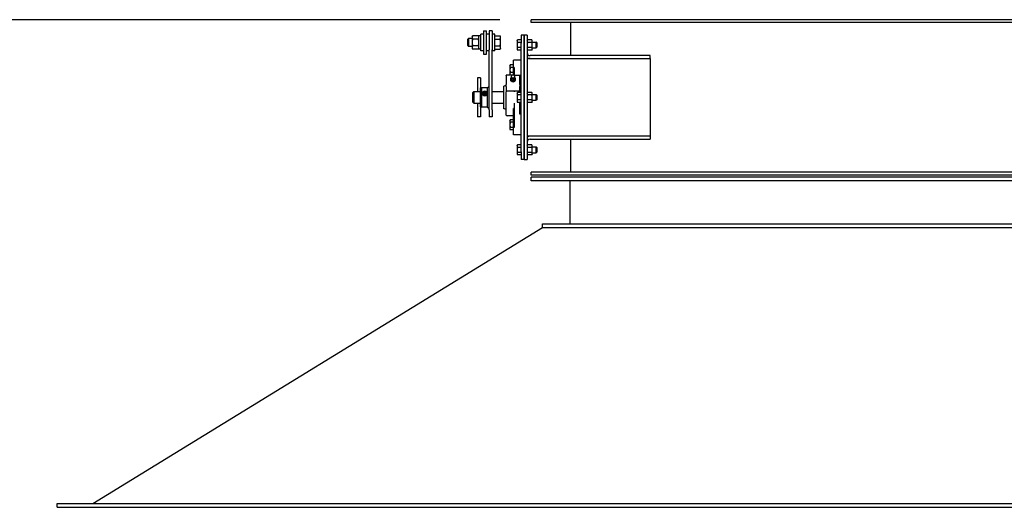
# Model space of a CAD drawing. Header units: inches. Extents: x 5 to 1128, y -85 to 748.
# Tile 300 of 656: x 137 to 201, y 441 to 472. Entities that reach past the tile are written whole.
import ezdxf

# ---------------------------------------------------------------- set-up
doc = ezdxf.new("R2010")
doc.units = ezdxf.units.IN
doc.header["$LTSCALE"] = 32
doc.header["$MEASUREMENT"] = 0
doc.layers.add('Dimension (ANSI)', color=7, linetype='Continuous', lineweight=25)
doc.layers.add('Visible (ANSI)', color=7, linetype='Continuous', lineweight=30)
doc.styles.add('Note Text (ANSI)', font='tahoma.ttf')
doc.dimstyles.new('SB Fraction-16 (ANSI)', dxfattribs={"dimscale": 32, "dimtxt": 0.125, "dimasz": 0.098425, "dimexe": 0.125, "dimexo": 0.0625, "dimgap": 0.031496, "dimtad": 0, "dimtih": 1, "dimtoh": 1, "dimdec": 4, "dimrnd": 1e-08, "dimzin": 0, "dimdsep": 46, "dimlunit": 5, "dimtxsty": 'Note Text (ANSI)', "dimcen": 0.09, "dimdle": 0.393701, "dimclrd": 256, "dimclre": 256, "dimclrt": 256, "dimadec": 0, "dimazin": 3, "dimtfac": 0.96, "dimtofl": 0, "dimtmove": 0, "dimatfit": 3, "dimfxl": 1, "dimfrac": 2, "dimtolj": 1, "dimtzin": 12, "dimlwd": -1, "dimlwe": -1, "dimarcsym": 0})

# ---------------------------------------------------------------- blocks, each defined once
blk = doc.blocks.new('*D16')
at = {"layer": 'Defpoints', "color": 0, "transparency": 16777216}
for p in [(170.307, 471.984), (79.417, 159.272), (130.37, 159.272)]:
    blk.add_point(p, dxfattribs=at)
at = {"layer": 'Dimension (ANSI)', "transparency": 16777216}
for p, q in [((168.307, 471.984), (75.417, 471.984)), ((79.417, 468.834), (79.417, 327.661)), ((79.417, 162.422), (79.417, 320.595)), ((128.37, 159.272), (75.417, 159.272))]:
    blk.add_line(p, q, dxfattribs=at)
for points in [[(78.892, 468.834), (79.942, 468.834), (79.417, 471.984)], [(78.892, 162.422), (79.942, 162.422), (79.417, 159.272)]]:
    blk.add_solid(points, dxfattribs=at)
at = {"layer": 'Dimension (ANSI)', "transparency": 16777216, "insert": (67.214, 326.653), "char_height": 4, "attachment_point": 1, "style": 'Note Text (ANSI)'}
blk.add_mtext('\\A1;312 11/16', dxfattribs=at)

msp = doc.modelspace()

# ---------------------------------------------------------------- linework, layer by layer
at = {"layer": 'Visible (ANSI)'}
for p, q in [((233.80726, 471.98367), (170.30726, 471.98367)), ((170.30726, 471.79617), (170.30726, 471.98367)), ((233.80726, 471.79617), (170.30726, 471.79617)), ((172.86976, 469.67117), (172.86976, 471.79617)), ((167.25526, 471.2692), (167.25526, 469.7692)), ((167.25526, 471.2692), (167.44276, 471.2692)), ((167.44276, 469.7692), (167.44276, 471.2692)), ((167.61976, 471.2692), (167.61976, 470.04456)), ((167.80726, 471.2692), (167.61976, 471.2692)), ((167.80726, 471.2692), (167.80726, 470.04456)), ((166.23426, 470.72201), (166.28003, 470.7692)), ((166.23426, 470.31639), (166.23426, 470.72201)), ((166.28003, 470.7692), (166.28003, 470.2692)), ((166.51526, 470.7692), (166.28003, 470.7692)), ((166.51526, 470.8942), (166.54835, 470.95151)), ((166.51526, 470.8942), (166.51526, 470.84449)), ((166.51526, 470.84449), (166.51526, 470.52027)), ((166.51526, 470.52027), (166.51526, 470.19498)), ((166.91977, 470.95221), (166.54876, 470.95221)), ((166.91977, 470.73677), (166.54876, 470.73677)), ((166.95326, 470.8942), (166.92018, 470.95151)), ((166.95326, 470.0847), (166.95326, 470.9537)), ((167.07826, 470.9537), (166.95326, 470.9537)), ((167.07826, 469.9877), (167.07826, 471.0507)), ((167.25526, 471.0507), (167.07826, 471.0507)), ((167.61976, 471.0507), (167.44276, 471.0507)), ((167.98426, 471.0507), (167.80726, 471.0507)), ((167.98426, 469.9877), (167.98426, 471.0507)), ((167.98426, 470.95221), (168.31477, 470.95221)), ((167.98426, 470.73677), (168.31477, 470.73677)), ((168.34826, 470.8942), (168.31518, 470.95151)), ((168.34826, 470.84449), (168.34826, 470.8942)), ((168.34826, 470.52027), (168.34826, 470.84449)), ((168.34826, 470.19498), (168.34826, 470.52027)), ((169.41426, 470.63967), (169.43936, 470.68314)), ((169.41426, 470.63967), (169.42561, 470.65933)), ((169.41426, 470.63967), (169.41426, 470.60202)), ((169.41426, 470.63967), (169.41426, 470.57654)), ((169.41426, 470.60202), (169.41426, 470.35867)), ((169.41426, 470.57654), (169.41426, 470.31392)), ((169.68226, 470.68314), (169.43936, 470.68314)), ((169.68226, 470.5209), (169.43936, 470.5209)), ((169.86976, 470.98367), (169.68226, 470.98367)), ((169.68226, 470.98367), (169.68226, 470.48367)), ((169.86976, 470.98367), (169.86976, 470.48367)), ((169.86976, 470.48367), (169.86976, 470.98367)), ((170.05726, 470.98367), (169.86976, 470.98367)), ((170.05726, 470.98367), (170.05726, 470.48367)), ((170.05726, 470.64017), (170.08241, 470.68372)), ((170.36112, 470.68372), (170.08241, 470.68372)), ((170.36112, 470.52119), (170.08241, 470.52119)), ((170.38626, 470.64017), (170.36112, 470.68372)), ((170.38626, 470.60246), (170.38626, 470.64017)), ((170.38626, 470.35867), (170.38626, 470.60246)), ((170.38626, 470.54617), (170.6451, 470.54617)), ((170.6451, 470.17117), (170.6451, 470.54617)), ((170.68227, 470.50783), (170.6451, 470.54617)), ((170.68227, 470.50783), (170.68227, 470.20951)), ((166.23426, 470.31639), (166.28003, 470.2692)), ((166.51526, 470.2692), (166.28003, 470.2692)), ((166.51526, 470.19498), (166.51526, 470.1442)), ((166.51526, 470.1442), (166.54835, 470.0869)), ((166.91977, 470.30376), (166.54876, 470.30376)), ((166.91977, 470.08619), (166.54876, 470.08619)), ((166.95326, 470.1442), (166.92018, 470.0869)), ((167.07826, 470.0847), (166.95326, 470.0847)), ((167.25526, 469.9877), (167.07826, 469.9877)), ((167.61976, 469.9877), (167.44276, 469.9877)), ((167.61976, 466.1926), (167.61976, 470.04456)), ((167.80726, 466.1926), (167.80726, 470.04456)), ((167.98426, 469.9877), (167.80726, 469.9877)), ((167.98426, 470.30376), (168.31477, 470.30376)), ((167.98426, 470.08619), (168.31477, 470.08619)), ((168.34826, 470.1442), (168.31518, 470.0869)), ((168.34826, 470.1442), (168.34826, 470.19498)), ((169.41426, 470.35867), (169.41426, 470.11532)), ((169.41426, 470.31392), (169.41426, 470.09605)), ((169.41426, 470.11532), (169.41426, 470.07767)), ((169.41426, 470.09605), (169.41426, 470.07767)), ((169.41426, 470.07767), (169.43936, 470.0342)), ((169.41426, 470.07767), (169.42561, 470.05801)), ((169.68226, 470.19643), (169.43936, 470.19643)), ((169.68226, 470.0342), (169.43936, 470.0342)), ((169.68226, 463.48367), (169.68226, 470.48367)), ((169.86976, 463.48367), (169.86976, 470.48367)), ((169.86976, 470.48367), (169.86976, 463.48367)), ((170.05726, 470.48367), (170.05726, 463.48367)), ((170.05726, 470.07717), (170.08241, 470.03362)), ((170.36112, 470.19615), (170.08241, 470.19615)), ((170.36112, 470.03362), (170.08241, 470.03362)), ((170.38626, 470.07717), (170.36112, 470.03362)), ((170.38626, 470.11488), (170.38626, 470.35867)), ((170.38626, 470.17117), (170.6451, 470.17117)), ((170.38626, 470.07717), (170.38626, 470.11488)), ((170.68227, 470.20951), (170.6451, 470.17117)), ((167.25526, 469.7692), (167.44276, 469.7692)), ((169.18226, 468.94772), (169.18226, 469.38992)), ((169.68226, 469.38992), (169.18226, 469.38992)), ((170.24476, 469.48367), (170.05726, 469.48367)), ((177.98113, 469.67117), (170.24476, 469.67117)), ((170.24476, 469.48367), (177.98113, 469.48367)), ((177.98113, 469.48367), (177.98113, 469.67117)), ((177.98113, 469.48367), (177.98113, 464.48367)), ((168.94788, 469.03054), (168.973, 469.07405)), ((168.94788, 469.03054), (168.94788, 468.99286)), ((168.94788, 468.99286), (168.94788, 468.74929)), ((168.94788, 468.74929), (168.94788, 468.50572)), ((169.15726, 469.07405), (168.973, 469.07405)), ((169.15726, 468.91167), (168.973, 468.91167)), ((169.15726, 469.07405), (169.15726, 468.91167)), ((169.15726, 469.00242), (169.18226, 469.00242)), ((169.15726, 468.91167), (169.15726, 468.58691)), ((169.18226, 468.94772), (169.18226, 468.91363)), ((169.18226, 468.43512), (169.18226, 468.91363)), ((169.18226, 468.91363), (169.23226, 468.91363)), ((169.23226, 468.91363), (169.23226, 468.4167)), ((166.86976, 468.23367), (166.86976, 467.35867)), ((167.05726, 468.23367), (166.86976, 468.23367)), ((167.05726, 468.23367), (167.05726, 467.5936)), ((168.71351, 468.38836), (168.71351, 468.41765)), ((169.07943, 468.41765), (168.71351, 468.41765)), ((168.71351, 468.38836), (168.71351, 467.82268)), ((168.94788, 468.50572), (168.94788, 468.46804)), ((168.94788, 468.46804), (168.973, 468.42453)), ((169.15726, 468.58691), (168.973, 468.58691)), ((169.08919, 468.42453), (168.973, 468.42453)), ((169.01009, 468.05797), (169.01009, 468.12408)), ((169.07151, 468.41016), (169.04213, 468.37786)), ((169.14789, 468.00171), (169.14789, 468.06783)), ((169.15726, 468.58691), (169.15726, 468.43962)), ((169.15726, 468.49617), (169.18226, 468.49617)), ((169.23226, 468.41765), (169.21635, 468.41765)), ((169.22427, 468.41016), (169.25365, 468.37786)), ((169.23226, 468.4167), (169.68226, 468.4167)), ((169.28568, 468.05797), (169.28568, 468.12408)), ((169.58226, 468.41654), (169.58226, 468.38836)), ((169.58226, 468.41654), (169.68226, 468.41654)), ((169.58226, 467.82268), (169.58226, 468.38836)), ((166.55726, 467.29617), (166.61976, 467.35867)), ((166.61976, 467.35867), (166.61976, 466.60867)), ((166.61976, 467.35867), (167.05726, 467.35867)), ((167.05726, 467.5936), (167.11351, 467.60867)), ((167.05726, 466.37374), (167.05726, 467.5936)), ((167.11351, 467.60867), (167.11351, 466.35867)), ((167.49797, 467.60867), (167.11351, 467.60867)), ((167.49797, 467.60867), (167.61976, 467.70554)), ((167.49797, 467.23897), (167.49797, 467.60867)), ((167.80726, 467.35867), (168.55726, 467.35867)), ((168.55726, 466.24942), (168.55726, 467.71792)), ((168.71351, 467.68126), (168.71351, 467.82268)), ((168.71351, 467.68126), (168.71351, 467.35258)), ((168.71351, 465.84617), (168.71351, 467.35258)), ((169.23226, 467.39174), (168.76351, 467.39174)), ((169.58226, 467.39235), (169.23226, 467.39235)), ((169.23226, 467.39235), (169.23226, 467.35148)), ((169.68226, 467.92104), (169.58226, 467.92104)), ((169.58226, 467.82268), (169.58226, 467.68126)), ((169.58226, 467.39235), (169.58226, 467.68126)), ((169.58226, 467.35148), (169.58226, 467.39235)), ((169.58226, 467.35867), (169.68226, 467.35867)), ((169.58226, 467.35148), (169.58226, 467.30814)), ((166.55726, 466.67117), (166.55726, 467.29617)), ((167.28439, 467.2675), (167.33851, 467.29602)), ((167.28439, 467.21045), (167.28439, 467.2675)), ((167.33851, 467.26411), (167.28439, 467.23559)), ((167.33851, 467.18193), (167.28439, 467.21045)), ((167.33851, 467.29602), (167.33851, 467.26411)), ((167.33851, 467.29602), (167.39264, 467.2675)), ((167.39264, 467.23559), (167.33851, 467.26411)), ((167.39264, 467.21045), (167.33851, 467.18193)), ((167.39264, 467.2675), (167.39264, 467.21045)), ((167.49797, 466.35867), (167.49797, 467.23897)), ((169.41426, 467.26467), (169.43936, 467.30814)), ((169.41426, 467.26467), (169.41426, 467.22702)), ((169.41426, 467.22702), (169.41426, 466.98367)), ((169.41426, 466.98367), (169.41426, 466.74032)), ((169.41426, 466.74032), (169.41426, 466.70267)), ((169.41426, 466.70267), (169.43936, 466.6592)), ((169.68226, 467.30814), (169.43936, 467.30814)), ((169.68226, 467.1459), (169.43936, 467.1459)), ((169.68226, 466.82143), (169.43936, 466.82143)), ((170.05726, 467.26517), (170.08241, 467.30872)), ((170.05726, 466.70217), (170.08241, 466.65862)), ((170.36112, 467.30872), (170.08241, 467.30872)), ((170.36112, 467.14619), (170.08241, 467.14619)), ((170.36112, 466.82115), (170.08241, 466.82115)), ((170.38626, 467.26517), (170.36112, 467.30872)), ((170.38626, 466.70217), (170.36112, 466.65862)), ((170.38626, 467.22746), (170.38626, 467.26517)), ((170.38626, 466.98367), (170.38626, 467.22746)), ((170.38626, 467.17117), (170.6451, 467.17117)), ((170.38626, 466.73988), (170.38626, 466.98367)), ((170.38626, 466.79617), (170.6451, 466.79617)), ((170.38626, 466.70217), (170.38626, 466.73988)), ((170.6451, 466.79617), (170.6451, 467.17117)), ((170.68227, 467.13283), (170.6451, 467.17117)), ((170.68227, 466.83451), (170.6451, 466.79617)), ((170.68227, 467.13283), (170.68227, 466.83451)), ((166.55726, 466.67117), (166.61976, 466.60867)), ((166.61976, 466.60867), (167.05726, 466.60867)), ((166.86976, 466.60867), (166.86976, 465.73367)), ((167.05726, 466.37374), (167.05726, 465.73367)), ((167.05726, 466.37374), (167.11351, 466.35867)), ((167.49797, 466.35867), (167.11351, 466.35867)), ((167.49797, 466.35867), (167.61976, 466.2618)), ((167.61976, 466.1926), (167.61976, 465.73367)), ((167.80726, 466.60867), (168.55726, 466.60867)), ((167.80726, 466.1926), (167.80726, 465.73367)), ((169.23226, 466.26388), (169.18226, 466.26388)), ((169.18226, 465.05371), (169.18226, 466.26388)), ((169.23226, 466.61586), (169.23226, 465.05371)), ((169.68226, 466.6592), (169.43936, 466.6592)), ((169.58226, 466.6592), (169.58226, 466.61586)), ((169.58226, 465.8979), (169.58226, 466.61586)), ((169.58226, 466.60867), (169.68226, 466.60867)), ((170.36112, 466.65862), (170.08241, 466.65862)), ((167.05726, 465.73367), (166.86976, 465.73367)), ((167.80726, 465.73367), (167.61976, 465.73367)), ((169.18226, 465.79617), (168.76351, 465.79617)), ((168.94788, 465.49929), (168.973, 465.5428)), ((168.94788, 465.49929), (168.94788, 465.46161)), ((168.94788, 465.46161), (168.94788, 465.21804)), ((169.15726, 465.5428), (168.973, 465.5428)), ((169.15726, 465.5428), (169.15726, 465.38042)), ((169.15726, 465.47117), (169.18226, 465.47117)), ((169.68226, 466.0463), (169.58226, 466.0463)), ((169.68226, 465.8979), (169.58226, 465.8979)), ((168.94788, 465.21804), (168.94788, 464.97447)), ((168.94788, 464.97447), (168.94788, 464.93679)), ((168.94788, 464.93679), (168.973, 464.89328)), ((169.15726, 465.38042), (168.973, 465.38042)), ((169.15726, 465.05566), (168.973, 465.05566)), ((169.15726, 464.89328), (168.973, 464.89328)), ((169.15726, 465.38042), (169.15726, 465.05566)), ((169.15726, 465.05566), (169.15726, 464.89328)), ((169.15726, 464.96492), (169.18226, 464.96492)), ((169.23226, 465.05371), (169.18226, 465.05371)), ((169.18226, 465.05371), (169.18226, 465.01962)), ((169.18226, 464.57742), (169.18226, 465.01962)), ((169.68226, 464.57742), (169.18226, 464.57742)), ((170.24476, 464.48367), (170.05726, 464.48367)), ((177.98113, 464.48367), (170.24476, 464.48367)), ((170.24476, 464.29617), (177.98113, 464.29617)), ((172.86976, 462.17117), (172.86976, 464.29617)), ((177.98113, 464.48367), (177.98113, 464.29617)), ((169.41426, 463.88967), (169.43936, 463.93314)), ((169.41426, 463.88967), (169.42135, 463.90196)), ((169.41426, 463.88967), (169.41426, 463.85202)), ((169.41426, 463.88967), (169.41426, 463.8779)), ((169.41426, 463.8779), (169.41426, 463.67359)), ((169.41426, 463.85202), (169.41426, 463.60867)), ((169.41426, 463.67359), (169.41426, 463.40436)), ((169.41426, 463.60867), (169.41426, 463.36532)), ((169.68226, 463.93314), (169.43936, 463.93314)), ((169.68226, 463.7709), (169.43936, 463.7709)), ((170.05726, 463.89017), (170.08241, 463.93372)), ((170.36112, 463.93372), (170.08241, 463.93372)), ((170.36112, 463.77119), (170.08241, 463.77119)), ((170.38626, 463.89017), (170.36112, 463.93372)), ((170.38626, 463.85246), (170.38626, 463.89017)), ((170.38626, 463.60867), (170.38626, 463.85246)), ((170.38626, 463.79617), (170.6451, 463.79617)), ((170.38626, 463.36488), (170.38626, 463.60867)), ((170.6451, 463.42117), (170.6451, 463.79617)), ((170.68227, 463.75783), (170.6451, 463.79617)), ((170.68227, 463.75783), (170.68227, 463.45951)), ((169.41426, 463.40436), (169.41426, 463.32767)), ((169.41426, 463.36532), (169.41426, 463.32767)), ((169.41426, 463.32767), (169.43936, 463.2842)), ((169.41426, 463.32767), (169.42135, 463.31538)), ((169.68226, 463.44643), (169.43936, 463.44643)), ((169.68226, 463.2842), (169.43936, 463.2842)), ((169.68226, 463.48367), (169.68226, 462.98367)), ((169.86976, 462.98367), (169.68226, 462.98367)), ((169.86976, 463.48367), (169.86976, 462.98367)), ((169.86976, 462.98367), (169.86976, 463.48367)), ((169.86976, 462.98367), (170.05726, 462.98367)), ((170.05726, 463.48367), (170.05726, 462.98367)), ((170.05726, 463.32717), (170.08241, 463.28362)), ((170.36112, 463.44615), (170.08241, 463.44615)), ((170.36112, 463.28362), (170.08241, 463.28362)), ((170.38626, 463.32717), (170.36112, 463.28362)), ((170.38626, 463.42117), (170.6451, 463.42117)), ((170.38626, 463.32717), (170.38626, 463.36488)), ((170.68227, 463.45951), (170.6451, 463.42117)), ((233.80726, 462.17117), (170.30726, 462.17117)), ((170.30726, 461.98367), (170.30726, 462.17117)), ((233.80726, 461.98367), (170.30726, 461.98367)), ((233.80726, 461.85867), (170.30726, 461.85867)), ((170.30726, 461.60867), (170.30726, 461.85867)), ((233.80726, 461.60867), (170.30726, 461.60867)), ((172.80726, 461.60867), (172.80726, 458.85867)), ((142.09025, 440.85867), (171.05726, 458.60867)), ((171.05726, 458.85867), (233.05726, 458.85867)), ((171.05726, 458.60867), (171.05726, 458.85867)), ((171.05726, 458.60867), (233.05726, 458.60867)), ((139.78226, 440.85867), (264.33226, 440.85867)), ((139.78226, 440.60867), (139.78226, 440.85867)), ((139.78226, 440.60867), (264.33226, 440.60867))]:
    msp.add_line(p, q, dxfattribs=at)
for centre, radius, start, end in [((170.24476, 469.85867), 0.1875, 180, 270), ((170.24476, 469.85867), 0.375, 240, 270), ((169.14789, 468.31305), 0.12795, 164.8655136, 234.9564643), ((169.14789, 468.31305), 0.12795, 305.0435357, 15.1344864), ((168.55726, 467.90542), 0.1875, 270, 326.4426902), ((168.55726, 466.06192), 0.1875, 33.5573098, 90), ((168.76351, 465.84617), 0.05, 180, 270), ((170.24476, 464.10867), 0.375, 90, 120), ((170.24476, 464.10867), 0.1875, 90, 180)]:
    msp.add_arc(centre, radius, start, end, dxfattribs=at)
for centre, major_axis, ratio, start_param, end_param in [((169.14789, 468.10552), (-0.15625, 0), 0.70710678, 5.79224464, 9.91571863), ((169.14789, 468.32976), (0.12575, 0), 0.70710678, 2.5699821, 6.85479586), ((169.14789, 468.18904), (-0.1378, 0), 0.70710678, 5.64637727, 6.28318531), ((169.14789, 468.18904), (-0.1378, 0), 0.70710678, 0, 1.04719755), ((169.14789, 468.08342), (-0.125, 0), 0.70710678, 0.50126686, 2.6403258), ((169.14789, 468.26068), (-0.10433, 0), 0.70710678, 0.78949219, 2.35210046), ((169.14789, 468.18904), (-0.1378, 0), 0.70710678, 1.04719755, 2.0943951), ((169.14789, 468.18904), (0.1378, 0), 0.70710678, 5.23598776, 6.28318531), ((169.14789, 468.18904), (0.1378, 0), 0.70710678, 0, 0.63680804), ((167.33851, 467.23611), (-0.15625, 0), 0.91276355, 5.6421252, 6.27312752), ((167.33851, 467.23611), (0.15625, 0), 0.91276355, 0.6410601, 2.50053255), ((167.33851, 467.23611), (0.15625, 0), 0.91276355, 0.01005779, 0.6410601), ((167.33851, 467.23611), (-0.15625, 0), 0.91276355, 0.6410601, 2.50053255)]:
    msp.add_ellipse(centre, major_axis=major_axis, ratio=ratio, start_param=start_param, end_param=end_param, dxfattribs=at)
msp.add_ellipse((167.33851, 467.23897), major_axis=(0.1232, 0), ratio=0.91276355, dxfattribs=at)
for points, weights in [([(166.54876, 470.95221), (166.51526, 470.89449), (166.51526, 470.84449)], [1, 1.0379548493, 1]), ([(166.51526, 470.84449), (166.51526, 470.7945), (166.54876, 470.73677)], [1, 1.0379548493, 1]), ([(166.54876, 470.73677), (166.51526, 470.62075), (166.51526, 470.52027)], [1, 1.0379548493, 1]), ([(166.51526, 470.52027), (166.51526, 470.41979), (166.54876, 470.30376)], [1, 1.0379548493, 1]), ([(166.95326, 470.84449), (166.95326, 470.89449), (166.91977, 470.95221)], [1, 1.0379548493, 1]), ([(166.91977, 470.73677), (166.95326, 470.7945), (166.95326, 470.84449)], [1, 1.0379548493, 1]), ([(166.95326, 470.52027), (166.95326, 470.62075), (166.91977, 470.73677)], [1, 1.0379548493, 1]), ([(166.91977, 470.30376), (166.95326, 470.41979), (166.95326, 470.52027)], [1, 1.0379548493, 1]), ([(168.34826, 470.84449), (168.34826, 470.89449), (168.31477, 470.95221)], [1, 1.0379548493, 1]), ([(168.31477, 470.73677), (168.34826, 470.7945), (168.34826, 470.84449)], [1, 1.0379548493, 1]), ([(168.34826, 470.52027), (168.34826, 470.62075), (168.31477, 470.73677)], [1, 1.0379548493, 1]), ([(168.31477, 470.30376), (168.34826, 470.41979), (168.34826, 470.52027)], [1, 1.0379548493, 1]), ([(169.43936, 470.68314), (169.41426, 470.63967), (169.41426, 470.60202)], [1, 1.0379548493, 1]), ([(169.41426, 470.60202), (169.41426, 470.56438), (169.43936, 470.5209)], [1, 1.0379548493, 1]), ([(169.41426, 470.57778), (169.41426, 470.57716), (169.41426, 470.57654)], [1.00093926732, 1.00047559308, 1]), ([(169.41426, 470.57654), (169.41426, 470.57592), (169.41426, 470.5753)], [1, 1.00047559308, 1.00093926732]), ([(169.43936, 470.5209), (169.41426, 470.43396), (169.41426, 470.35867)], [1, 1.0379548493, 1]), ([(169.42561, 470.65933), (169.42583, 470.65972), (169.42606, 470.6601)], [1.01656991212, 1.01639190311, 1.01620073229]), ([(170.08241, 470.68372), (170.05726, 470.64017), (170.05726, 470.60246)], [1, 1.0379548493, 1]), ([(170.05726, 470.60246), (170.05726, 470.56474), (170.08241, 470.52119)], [1, 1.0379548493, 1]), ([(170.08241, 470.52119), (170.05726, 470.4341), (170.05726, 470.35867)], [1, 1.0379548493, 1]), ([(170.38626, 470.60246), (170.38626, 470.64017), (170.36112, 470.68372)], [1, 1.0379548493, 1]), ([(170.36112, 470.52119), (170.38626, 470.56474), (170.38626, 470.60246)], [1, 1.0379548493, 1]), ([(170.38626, 470.35867), (170.38626, 470.4341), (170.36112, 470.52119)], [1, 1.0379548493, 1]), ([(166.54876, 470.30376), (166.51526, 470.24546), (166.51526, 470.19498)], [1, 1.0379548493, 1]), ([(166.51526, 470.19498), (166.51526, 470.14449), (166.54876, 470.08619)], [1, 1.0379548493, 1]), ([(166.54876, 470.08619), (166.54855, 470.08654), (166.54835, 470.0869)], [1, 1.00022313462, 1.00044364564]), ([(166.95326, 470.19498), (166.95326, 470.24546), (166.91977, 470.30376)], [1, 1.0379548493, 1]), ([(166.91977, 470.08619), (166.95326, 470.14449), (166.95326, 470.19498)], [1, 1.0379548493, 1]), ([(166.92018, 470.0869), (166.91997, 470.08654), (166.91977, 470.08619)], [1.00044364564, 1.00022313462, 1]), ([(168.34826, 470.19498), (168.34826, 470.24546), (168.31477, 470.30376)], [1, 1.0379548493, 1]), ([(168.31477, 470.08619), (168.34826, 470.14449), (168.34826, 470.19498)], [1, 1.0379548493, 1]), ([(168.31518, 470.0869), (168.31497, 470.08654), (168.31477, 470.08619)], [1.00044364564, 1.00022313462, 1]), ([(169.41426, 470.35867), (169.41426, 470.28338), (169.43936, 470.19643)], [1, 1.0379548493, 1]), ([(169.41426, 470.31585), (169.41426, 470.31488), (169.41426, 470.31392)], [1.00093926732, 1.00047559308, 1]), ([(169.41426, 470.31392), (169.41426, 470.31295), (169.41426, 470.31198)], [1, 1.00047559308, 1.00093926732]), ([(169.43936, 470.19643), (169.41426, 470.15296), (169.41426, 470.11532)], [1, 1.0379548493, 1]), ([(169.41426, 470.11532), (169.41426, 470.07767), (169.43936, 470.0342)], [1, 1.0379548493, 1]), ([(169.41426, 470.09674), (169.41426, 470.09639), (169.41426, 470.09605)], [1.00093926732, 1.00047559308, 1]), ([(169.41426, 470.09605), (169.41426, 470.0957), (169.41426, 470.09535)], [1, 1.00047559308, 1.00093926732]), ([(169.42517, 470.05878), (169.42561, 470.05801), (169.42606, 470.05724)], [1.01691288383, 1.01658314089, 1.0162007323]), ([(170.05726, 470.35867), (170.05726, 470.28324), (170.08241, 470.19615)], [1, 1.0379548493, 1]), ([(170.08241, 470.19615), (170.05726, 470.1526), (170.05726, 470.11488)], [1, 1.0379548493, 1]), ([(170.05726, 470.11488), (170.05726, 470.07717), (170.08241, 470.03362)], [1, 1.0379548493, 1]), ([(170.36112, 470.19615), (170.38626, 470.28324), (170.38626, 470.35867)], [1, 1.0379548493, 1]), ([(170.38626, 470.11488), (170.38626, 470.1526), (170.36112, 470.19615)], [1, 1.0379548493, 1]), ([(170.36112, 470.03362), (170.38626, 470.07717), (170.38626, 470.11488)], [1, 1.0379548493, 1]), ([(168.973, 469.07405), (168.94788, 469.03054), (168.94788, 468.99286)], [1, 1.0379548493, 1]), ([(168.94788, 468.99286), (168.94788, 468.95518), (168.973, 468.91167)], [1, 1.0379548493, 1]), ([(168.973, 468.91167), (168.94788, 468.82466), (168.94788, 468.74929)], [1, 1.0379548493, 1]), ([(168.94788, 468.74929), (168.94788, 468.67393), (168.973, 468.58691)], [1, 1.0379548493, 1]), ([(168.973, 468.58691), (168.94788, 468.54341), (168.94788, 468.50572)], [1, 1.0379548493, 1]), ([(168.94788, 468.50572), (168.94788, 468.46804), (168.973, 468.42453)], [1, 1.0379548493, 1]), ([(169.01009, 468.23659), (169.02328, 468.24508), (169.03544, 468.25201)], [1, 1.0132325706, 1.01723833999]), ([(169.01009, 468.18904), (169.01009, 468.21515), (169.01009, 468.23659)], [1, 1.0379548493, 1]), ([(169.01009, 468.12408), (169.01009, 468.16293), (169.01009, 468.18904)], [1, 1.0379548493, 1]), ([(169.07899, 468.10466), (169.04701, 468.11771), (169.01009, 468.12408)], [1, 1.0379548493, 1]), ([(169.01009, 468.05797), (169.04701, 468.03419), (169.07899, 468.02114)], [1, 1.0379548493, 1]), ([(169.14789, 468.06783), (169.11097, 468.0916), (169.07899, 468.10466)], [1, 1.0379548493, 1]), ([(169.07899, 468.02114), (169.11097, 468.00809), (169.14789, 468.00171)], [1, 1.0379548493, 1]), ([(169.21679, 468.10466), (169.18481, 468.0916), (169.14789, 468.06783)], [1, 1.0379548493, 1]), ([(169.14789, 468.00171), (169.18481, 468.00809), (169.21679, 468.02114)], [1, 1.0379548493, 1]), ([(169.28568, 468.12408), (169.24876, 468.11771), (169.21679, 468.10466)], [1, 1.0379548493, 1]), ([(169.21679, 468.02114), (169.24876, 468.03419), (169.28568, 468.05797)], [1, 1.0379548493, 1]), ([(169.26034, 468.25201), (169.2725, 468.24508), (169.28568, 468.23659)], [1.01723833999, 1.0132325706, 1]), ([(169.28568, 468.23659), (169.28568, 468.21515), (169.28568, 468.18904)], [1, 1.0379548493, 1]), ([(169.28568, 468.18904), (169.28568, 468.16293), (169.28568, 468.12408)], [1, 1.0379548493, 1]), ([(169.43936, 467.30814), (169.41426, 467.26467), (169.41426, 467.22702)], [1, 1.0379548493, 1]), ([(169.41426, 467.22702), (169.41426, 467.18938), (169.43936, 467.1459)], [1, 1.0379548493, 1]), ([(169.43936, 467.1459), (169.41426, 467.05896), (169.41426, 466.98367)], [1, 1.0379548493, 1]), ([(169.41426, 466.98367), (169.41426, 466.90838), (169.43936, 466.82143)], [1, 1.0379548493, 1]), ([(169.43936, 466.82143), (169.41426, 466.77796), (169.41426, 466.74032)], [1, 1.0379548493, 1]), ([(169.41426, 466.74032), (169.41426, 466.70267), (169.43936, 466.6592)], [1, 1.0379548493, 1]), ([(170.08241, 467.30872), (170.05726, 467.26517), (170.05726, 467.22746)], [1, 1.0379548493, 1]), ([(170.05726, 467.22746), (170.05726, 467.18974), (170.08241, 467.14619)], [1, 1.0379548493, 1]), ([(170.08241, 467.14619), (170.05726, 467.0591), (170.05726, 466.98367)], [1, 1.0379548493, 1]), ([(170.05726, 466.98367), (170.05726, 466.90824), (170.08241, 466.82115)], [1, 1.0379548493, 1]), ([(170.08241, 466.82115), (170.05726, 466.7776), (170.05726, 466.73988)], [1, 1.0379548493, 1]), ([(170.05726, 466.73988), (170.05726, 466.70217), (170.08241, 466.65862)], [1, 1.0379548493, 1]), ([(170.38626, 467.22746), (170.38626, 467.26517), (170.36112, 467.30872)], [1, 1.0379548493, 1]), ([(170.36112, 467.14619), (170.38626, 467.18974), (170.38626, 467.22746)], [1, 1.0379548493, 1]), ([(170.38626, 466.98367), (170.38626, 467.0591), (170.36112, 467.14619)], [1, 1.0379548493, 1]), ([(170.36112, 466.82115), (170.38626, 466.90824), (170.38626, 466.98367)], [1, 1.0379548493, 1]), ([(170.38626, 466.73988), (170.38626, 466.7776), (170.36112, 466.82115)], [1, 1.0379548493, 1]), ([(170.36112, 466.65862), (170.38626, 466.70217), (170.38626, 466.73988)], [1, 1.0379548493, 1]), ([(168.973, 465.5428), (168.94788, 465.49929), (168.94788, 465.46161)], [1, 1.0379548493, 1]), ([(168.94788, 465.46161), (168.94788, 465.42393), (168.973, 465.38042)], [1, 1.0379548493, 1]), ([(168.973, 465.38042), (168.94788, 465.29341), (168.94788, 465.21804)], [1, 1.0379548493, 1]), ([(168.94788, 465.21804), (168.94788, 465.14268), (168.973, 465.05566)], [1, 1.0379548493, 1]), ([(168.973, 465.05566), (168.94788, 465.01216), (168.94788, 464.97447)], [1, 1.0379548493, 1]), ([(168.94788, 464.97447), (168.94788, 464.93679), (168.973, 464.89328)], [1, 1.0379548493, 1]), ([(169.43936, 463.93314), (169.41426, 463.88967), (169.41426, 463.85202)], [1, 1.0379548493, 1]), ([(169.41426, 463.87846), (169.41426, 463.87818), (169.41426, 463.8779)], [1.00093926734, 1.00047559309, 1]), ([(169.41426, 463.8779), (169.41426, 463.87762), (169.41426, 463.87734)], [1, 1.00047559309, 1.00093926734]), ([(169.41426, 463.85202), (169.41426, 463.81438), (169.43936, 463.7709)], [1, 1.0379548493, 1]), ([(169.43936, 463.7709), (169.41426, 463.68396), (169.41426, 463.60867)], [1, 1.0379548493, 1]), ([(169.41426, 463.67549), (169.41426, 463.67454), (169.41426, 463.67359)], [1.00093926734, 1.00047559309, 1]), ([(169.41426, 463.67359), (169.41426, 463.67263), (169.41426, 463.67168)], [1, 1.00047559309, 1.00093926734]), ([(169.41426, 463.60867), (169.41426, 463.53338), (169.43936, 463.44643)], [1, 1.0379548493, 1]), ([(169.4217, 463.90255), (169.42135, 463.90195), (169.42101, 463.90136)], [1.01879022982, 1.01888851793, 1.0189351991]), ([(170.08241, 463.93372), (170.05726, 463.89017), (170.05726, 463.85246)], [1, 1.0379548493, 1]), ([(170.05726, 463.85246), (170.05726, 463.81474), (170.08241, 463.77119)], [1, 1.0379548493, 1]), ([(170.08241, 463.77119), (170.05726, 463.6841), (170.05726, 463.60867)], [1, 1.0379548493, 1]), ([(170.05726, 463.60867), (170.05726, 463.53324), (170.08241, 463.44615)], [1, 1.0379548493, 1]), ([(170.38626, 463.85246), (170.38626, 463.89017), (170.36112, 463.93372)], [1, 1.0379548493, 1]), ([(170.36112, 463.77119), (170.38626, 463.81474), (170.38626, 463.85246)], [1, 1.0379548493, 1]), ([(170.38626, 463.60867), (170.38626, 463.6841), (170.36112, 463.77119)], [1, 1.0379548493, 1]), ([(170.36112, 463.44615), (170.38626, 463.53324), (170.38626, 463.60867)], [1, 1.0379548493, 1]), ([(169.43936, 463.44643), (169.41426, 463.40296), (169.41426, 463.36532)], [1, 1.0379548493, 1]), ([(169.41426, 463.4057), (169.41426, 463.40503), (169.41426, 463.40436)], [1.00093926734, 1.00047559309, 1]), ([(169.41426, 463.40436), (169.41426, 463.40369), (169.41426, 463.40301)], [1, 1.00047559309, 1.00093926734]), ([(169.41426, 463.36532), (169.41426, 463.32767), (169.43936, 463.2842)], [1, 1.0379548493, 1]), ([(169.4217, 463.31478), (169.42153, 463.31508), (169.42135, 463.31538)], [1.01879022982, 1.01883937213, 1.01887561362]), ([(170.08241, 463.44615), (170.05726, 463.4026), (170.05726, 463.36488)], [1, 1.0379548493, 1]), ([(170.05726, 463.36488), (170.05726, 463.32717), (170.08241, 463.28362)], [1, 1.0379548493, 1]), ([(170.38626, 463.36488), (170.38626, 463.4026), (170.36112, 463.44615)], [1, 1.0379548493, 1]), ([(170.36112, 463.28362), (170.38626, 463.32717), (170.38626, 463.36488)], [1, 1.0379548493, 1])]:
    msp.add_rational_spline(points, weights, degree=2, dxfattribs=at)
for points, knots in [([(169.03773, 468.24795), (169.03762, 468.24777), (169.03752, 468.24761), (169.03702, 468.24684), (169.03679, 468.24655), (169.03679, 468.24655)], [4.596977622, 4.596977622, 4.596977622, 4.596977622, 4.618130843, 4.618130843, 4.708074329, 4.708074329, 4.708074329, 4.708074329]), ([(169.07151, 468.41016), (169.07697, 468.41617), (169.0837, 468.42144), (169.09912, 468.43024), (169.10788, 468.43373), (169.12644, 468.43852), (169.13625, 468.43982), (169.15594, 468.44009), (169.16581, 468.43908), (169.18465, 468.43481), (169.19361, 468.43156), (169.20971, 468.42308), (169.21686, 468.41785), (169.22324, 468.41127), (169.22376, 468.41072), (169.22427, 468.41016)], [4.76040076, 4.76040076, 4.76040076, 4.76040076, 5.08070478, 5.08070478, 5.40939886, 5.40939886, 5.73958342, 5.73958342, 6.06969198, 6.06969198, 6.39988392, 6.39988392, 6.72898369, 6.72898369, 6.75877231, 6.75877231, 6.75877231, 6.75877231]), ([(169.25899, 468.24655), (169.25899, 468.24655), (169.25875, 468.24684), (169.25826, 468.24761), (169.25815, 468.24777), (169.25804, 468.24795)], [0.527913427, 0.527913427, 0.527913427, 0.527913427, 0.617856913, 0.617856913, 0.639010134, 0.639010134, 0.639010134, 0.639010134]), ([(167.18226, 467.23897), (167.18226, 467.25696), (167.18622, 467.27568), (167.19919, 467.30296), (167.20569, 467.31274), (167.21328, 467.3214)], [1.802233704, 1.802233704, 1.802233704, 1.802233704, 1.952409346, 1.952409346, 2.046093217, 2.046093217, 2.046093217, 2.046093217]), ([(167.46374, 467.3214), (167.47133, 467.31274), (167.47784, 467.30296), (167.49081, 467.27568), (167.49476, 467.25696), (167.49476, 467.23897)], [2.759863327, 2.759863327, 2.759863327, 2.759863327, 2.853547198, 2.853547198, 3.00372284, 3.00372284, 3.00372284, 3.00372284]), ([(168.76351, 467.39174), (168.75754, 467.39174), (168.75053, 467.39069), (168.7393, 467.38721), (168.73318, 467.3841), (168.72429, 467.37742), (168.72006, 467.37259), (168.71505, 467.36351), (168.71351, 467.35759), (168.71351, 467.35258)], [0, 0, 0, 0, 0.045517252, 0.045517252, 0.093393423, 0.093393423, 0.144401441, 0.144401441, 0.198415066, 0.198415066, 0.198415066, 0.198415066]), ([(167.21328, 467.15081), (167.20569, 467.16073), (167.19919, 467.17169), (167.18622, 467.20143), (167.18226, 467.22099), (167.18226, 467.23897)], [1.558374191, 1.558374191, 1.558374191, 1.558374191, 1.652058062, 1.652058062, 1.802233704, 1.802233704, 1.802233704, 1.802233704]), ([(167.46374, 467.15081), (167.45916, 467.14483), (167.4542, 467.13924), (167.43517, 467.12047), (167.41766, 467.10842), (167.37919, 467.09229), (167.35822, 467.08825), (167.3188, 467.08825), (167.29784, 467.09229), (167.25937, 467.10842), (167.24185, 467.12047), (167.22283, 467.13924), (167.21786, 467.14483), (167.21328, 467.15081)], [0.844604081, 0.844604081, 0.844604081, 0.844604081, 0.901095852, 0.901095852, 1.051292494, 1.051292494, 1.201489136, 1.201489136, 1.351685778, 1.351685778, 1.50188242, 1.50188242, 1.558374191, 1.558374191, 1.558374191, 1.558374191]), ([(167.49476, 467.23897), (167.49476, 467.22099), (167.49081, 467.20143), (167.47784, 467.17169), (167.47133, 467.16073), (167.46374, 467.15081)], [0.600744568, 0.600744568, 0.600744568, 0.600744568, 0.75092021, 0.75092021, 0.844604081, 0.844604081, 0.844604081, 0.844604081])]:
    msp.add_open_spline(points, degree=3, knots=knots, dxfattribs=at)

# ---------------------------------------------------------------- dimensions: what is measured, and where the dimension line sits
at = {"layer": 'Dimension (ANSI)'}
dim = msp.add_linear_dim(base=(79.41701, 159.27197), p1=(170.30726, 471.98367), p2=(130.36976, 159.27197), angle=270, dimstyle='SB Fraction-16 (ANSI)', override={"dimgap": 0.031496, "dimdec": 4, "dimtol": 0, "dimlim": 0, "dimtp": 0, "dimtm": 0, "dimtdec": 2, "dimatfit": 1}, dxfattribs=at)
dim.commit()
dim.dimension.update_dxf_attribs({"geometry": '*D16', "text_midpoint": (79.41701, 324.12782), "dimtype": 160})

doc.saveas('drawing.dxf')
